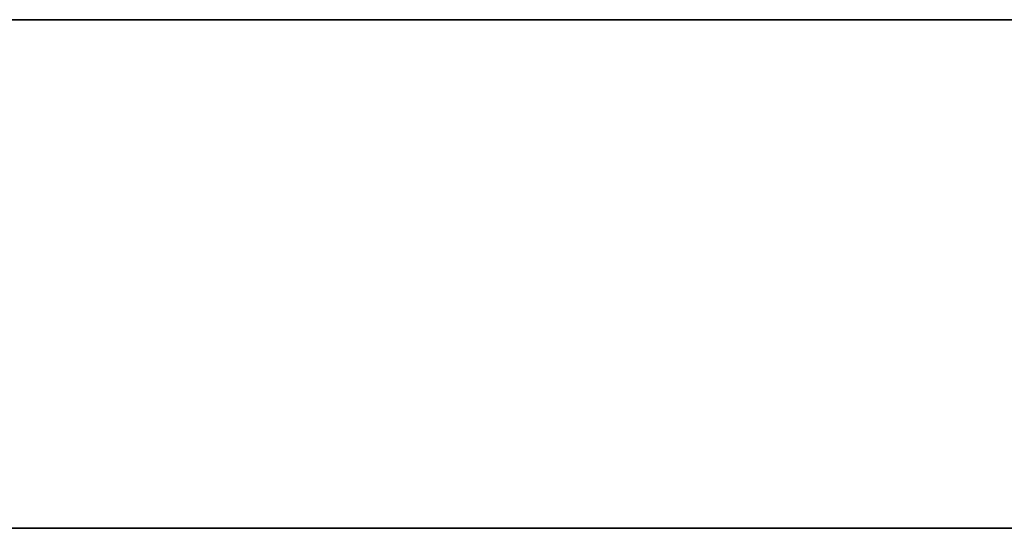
# Model space of a CAD drawing. Header units: millimetres. Extents: x -1100 to 1100, y -7 to 710.
# Tile 501 of 507: x 1028.48 to 1037.19, y 705.5 to 710. Entities that reach past the tile are written whole.
import ezdxf

# ---------------------------------------------------------------- set-up
doc = ezdxf.new("R2010")
doc.units = ezdxf.units.MM
doc.header["$MEASUREMENT"] = 0
doc.layers.add('IGES LEVEL 15', color=7, linetype='Continuous')

msp = doc.modelspace()

# ---------------------------------------------------------------- linework, layer by layer
at = {"layer": 'IGES LEVEL 15'}
for points in [[(-1100, 710, 0.0001), (-1100, 710, 1200.0001), (1100, 710, 1200.0001), (1100, 710, 0.0001)], [(1100, 710, 0.0001), (1100, 710, -1199.9999), (-1100, 710, -1199.9999), (-1100, 710, 0.0001)]]:
    msp.add_rational_spline(points, [1, 0.333333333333, 0.333333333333, 1], degree=3, dxfattribs=at)
at = {"layer": 'IGES LEVEL 15', "color": 253}
for points in [[(-1100, 710, 0.0001), (-1100, 710, 1200.0001), (1100, 710, 1200.0001), (1100, 710, 0.0001)], [(1100, 710, 0.0001), (1100, 710, -1199.9999), (-1100, 710, -1199.9999), (-1100, 710, 0.0001)], [(-1100, 710, 0.0001), (-1100, 710, 1200.0001), (1100, 710, 1200.0001), (1100, 710, 0.0001)], [(1100, 710, 0.0001), (1100, 710, -1199.9999), (-1100, 710, -1199.9999), (-1100, 710, 0.0001)], [(-1100, 705.5, 0.0001), (-1100, 705.5, 1200.0001), (1100, 705.5, 1200.0001), (1100, 705.5, 0.0001)], [(1100, 705.5, 0.0001), (1100, 705.5, -1199.9999), (-1100, 705.5, -1199.9999), (-1100, 705.5, 0.0001)]]:
    msp.add_rational_spline(points, [1, 0.333333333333, 0.333333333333, 1], degree=3, dxfattribs=at)
msp.add_open_spline([(-1100, 710, 0.0001), (0, 710, 0.0001), (1100, 710, 0.0001)], degree=2, dxfattribs=at)

doc.saveas('drawing.dxf')
